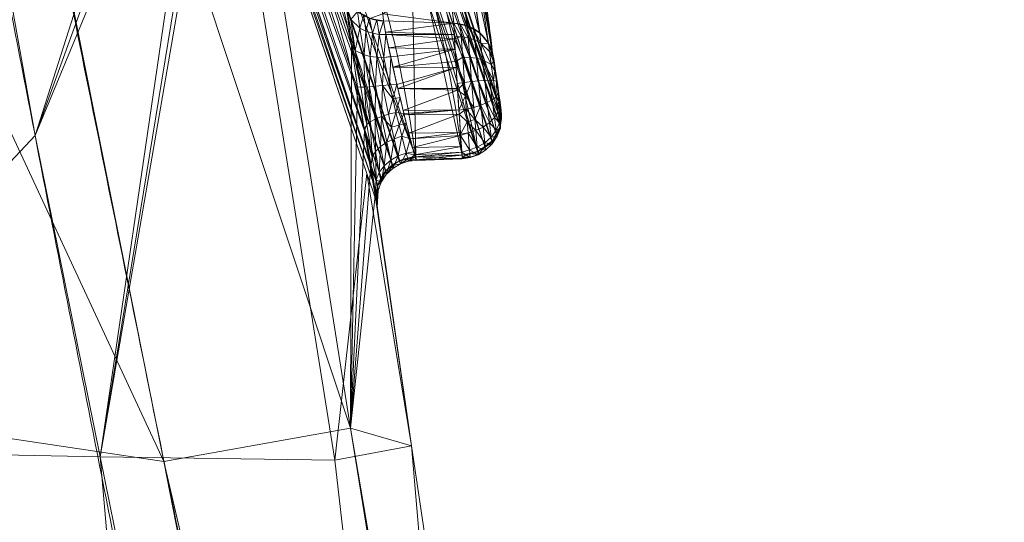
# Model space of a CAD drawing. Header units: millimetres. Extents: x -71 to 71, y -145 to 145.
# Tile 454 of 497: x 40.36 to 47.58, y 96.81 to 100.49. Entities that reach past the tile are written whole.
import ezdxf

# ---------------------------------------------------------------- set-up
doc = ezdxf.new("R2010")
doc.units = ezdxf.units.MM
doc.layers.add('1', color=7, linetype='CONTINUOUS')

msp = doc.modelspace()

# ---------------------------------------------------------------- linework, layer by layer
at = {"layer": '1', "color": 163, "linetype": 'Continuous', "lineweight": 13}
for p, q in [((43.0289, 100.4834, -5.1681), (43.5453, 100.4663, -5.1624)), ((43.2656, 99.4881, -4.8329), (43.6055, 99.4993, -4.8367))]:
    msp.add_line(p, q, dxfattribs=at)
at = {"layer": '1', "color": 163, "linetype": 'Continuous', "lineweight": 13, "extrusion": (0.02833, -0.318958, -0.947345)}
msp.add_arc((51.7858, -93.1656, -25.9349), 0.3, 96.81056, 176.30762, dxfattribs=at)
at = {"layer": '1', "color": 163, "linetype": 'Continuous', "lineweight": 13, "extrusion": (-0.034919, 0.319109, 0.947075)}
msp.add_arc((-54.1741, -91.4585, 25.6499), 0.3, 182.31034, 262.08199, dxfattribs=at)
at = {"layer": '1', "color": 163, "linetype": 'Continuous', "lineweight": 13, "extrusion": (0.039026, -0.319076, -0.946925)}
msp.add_arc((55.3866, -90.3624, -25.4662), 0.3, 358.55496, 94.60486, dxfattribs=at)
at = {"layer": '1', "color": 163, "linetype": 'Continuous', "lineweight": 13, "extrusion": (0.044578, -0.318818, -0.946767)}
msp.add_arc((56.5965, -88.8695, -25.2143), 0.3, 179.73253, 275.53897, dxfattribs=at)
at = {"layer": '1', "color": 163, "linetype": 'Continuous', "lineweight": 13}
for points, knots in [([(37.1742, 118.086, 15.9593), (37.2239, 117.78, 15.9463), (37.3507, 117.0027, 15.9054), (37.5568, 115.7564, 15.8077), (37.7934, 114.3493, 15.6541), (38.0328, 112.9479, 15.4585), (38.2747, 111.5533, 15.2221), (38.5188, 110.1664, 14.9462), (38.7649, 108.7878, 14.6324), (39.0126, 107.4184, 14.2824), (39.2617, 106.0585, 13.8977), (39.5121, 104.7086, 13.4802), (39.8472, 102.9223, 12.8822), (40.2679, 100.7151, 12.0617), (40.7745, 98.1074, 10.9747), (41.2817, 95.5384, 9.7995), (41.7887, 93.0052, 8.5494), (42.2949, 90.5035, 7.2369), (42.7998, 88.0289, 5.8738), (43.3031, 85.5763, 4.4712), (43.8045, 83.1402, 3.0394), (44.304, 80.7151, 1.5883), (44.8014, 78.2954, 0.1277), (45.2966, 75.8753, -1.3331), (45.7895, 73.4492, -2.7846), (46.28, 71.0113, -4.2172), (46.7679, 68.5562, -5.621), (47.2529, 66.0784, -6.9855), (47.7345, 63.5728, -8.2997), (48.2124, 61.0349, -9.5518), (48.6857, 58.4605, -10.7293), (49.1537, 55.8466, -11.8187), (49.5382, 53.6336, -12.6415), (49.8418, 51.8423, -13.2413), (50.0674, 50.4885, -13.6603), (50.2906, 49.1246, -14.0464), (50.5112, 47.7509, -14.398), (50.7289, 46.3679, -14.7133), (50.9436, 44.9764, -14.9907), (51.155, 43.5771, -15.2287), (51.3628, 42.1709, -15.4259), (51.5668, 40.7589, -15.5811), (51.7667, 39.3423, -15.6933), (51.9623, 37.9222, -15.7617), (52.0897, 36.9741, -15.7777), (52.1526, 36.5, -15.7782)], [0, 0, 0, 0, 0.010355, 0.026317, 0.042279, 0.058241, 0.074203, 0.090165, 0.106127, 0.122089, 0.138051, 0.154013, 0.169975, 0.201899, 0.233823, 0.265747, 0.297671, 0.329595, 0.361519, 0.393443, 0.425367, 0.457291, 0.489215, 0.521139, 0.553063, 0.584988, 0.616912, 0.648836, 0.68076, 0.712684, 0.744608, 0.776532, 0.808456, 0.824418, 0.84038, 0.856342, 0.872304, 0.888266, 0.904228, 0.92019, 0.936152, 0.952114, 0.968076, 0.984038, 1, 1, 1, 1]), ([(37.2559, 118.086, -16.033), (37.2646, 118.0418, -16.0345), (37.2954, 117.884, -16.0402), (37.3485, 117.6126, -16.0511), (37.4264, 117.215, -16.0696), (37.4932, 116.8744, -16.0881), (37.5489, 116.5907, -16.1052), (37.6046, 116.307, -16.1232), (37.6939, 115.8533, -16.1546), (37.8166, 115.23, -16.2045), (37.9507, 114.5507, -16.2669), (38.0849, 113.8722, -16.3372), (38.2638, 112.9687, -16.4414), (38.4876, 111.8417, -16.5908), (38.7562, 110.4936, -16.7997), (39.0246, 109.1501, -17.0371), (39.2927, 107.8117, -17.3018), (39.5602, 106.4786, -17.5926), (39.8272, 105.1511, -17.9082), (40.1823, 103.3886, -18.3604), (40.624, 101.1999, -18.9814), (41.1501, 98.5965, -19.8056), (41.6718, 96.0151, -20.6987), (42.1886, 93.4541, -21.6512), (42.7005, 90.9112, -22.6535), (43.2072, 88.3839, -23.6968), (43.7087, 85.8691, -24.7725), (44.3704, 82.5286, -26.2387), (45.1848, 78.3681, -28.1111), (45.9823, 74.2044, -29.9837), (46.6103, 70.8576, -31.4504), (47.0762, 68.3363, -32.5266), (47.5371, 65.8004, -33.5705), (47.9927, 63.2471, -34.5735), (48.4427, 60.6737, -35.5266), (48.887, 58.0781, -36.4203), (49.325, 55.4585, -37.2449), (49.6843, 53.2549, -37.8662), (49.968, 51.4796, -38.3185), (50.1788, 50.142, -38.6341), (50.3876, 48.7984, -38.9248), (50.5942, 47.4491, -39.1893), (50.7984, 46.0944, -39.4265), (51.0003, 44.7346, -39.635), (51.1664, 43.5976, -39.7841), (51.2979, 42.6859, -39.8879), (51.3958, 42.0012, -39.958), (51.4931, 41.3157, -40.0201), (51.5896, 40.6294, -40.0741), (51.6854, 39.9423, -40.12), (51.7646, 39.3693, -40.1513), (51.8276, 38.9106, -40.1721), (51.8746, 38.5665, -40.1857), (51.9214, 38.2223, -40.1971), (51.9681, 37.8779, -40.2064), (52.0145, 37.5335, -40.2136), (52.053, 37.2465, -40.2177), (52.0838, 37.0168, -40.22), (52.1068, 36.8446, -40.2212), (52.1297, 36.6723, -40.2218), (52.1449, 36.5574, -40.2218), (52.1526, 36.5, -40.2218)], [0, 0, 0, 0, 0.001553, 0.005547, 0.009541, 0.015532, 0.017529, 0.019525, 0.025516, 0.033504, 0.041491, 0.049479, 0.057466, 0.073442, 0.089417, 0.105392, 0.121367, 0.137342, 0.153317, 0.169292, 0.201243, 0.233193, 0.265143, 0.297094, 0.329044, 0.360994, 0.392944, 0.424895, 0.488795, 0.552696, 0.584646, 0.616596, 0.648547, 0.680497, 0.712447, 0.744398, 0.776348, 0.808298, 0.824273, 0.840249, 0.856224, 0.872199, 0.888174, 0.904149, 0.920124, 0.928112, 0.936099, 0.944087, 0.952075, 0.960062, 0.96805, 0.972043, 0.976037, 0.980031, 0.984025, 0.988019, 0.992012, 0.994009, 0.996006, 0.998003, 1, 1, 1, 1]), ([(43.6055, 99.4993, -4.8367), (43.6055, 99.4994, -4.8366), (43.6055, 99.4994, -4.8366), (43.5561, 99.9036, -3.637), (43.4799, 100.3076, -2.438), (43.279, 101.0718, -0.1699), (43.16, 101.4324, 0.9003), (42.8697, 102.152, 3.0359), (42.6982, 102.5112, 4.102), (42.4984, 102.8686, 5.1631), (42.4983, 102.8686, 5.1631), (42.4983, 102.8686, 5.1631)], [0, 0, 0, 0, 0.000006, 0.000006, 0.357966, 0.357966, 0.67864, 0.67864, 0.999994, 0.999994, 1, 1, 1, 1]), ([(43.0289, 100.4834, -5.1681), (43.0289, 100.4834, -5.1681), (43.0289, 100.4834, -5.1681), (43.0219, 100.563, -4.9318), (43.0137, 100.6426, -4.6955), (42.9953, 100.8016, -4.2231), (42.985, 100.8812, -3.9869), (42.9614, 101.0458, -3.498), (42.9479, 101.1308, -3.2453), (42.9331, 101.2159, -2.9927)], [0, 0, 0, 0, 0.000026, 0.000026, 0.325718, 0.325718, 0.651436, 0.651436, 1, 1, 1, 1]), ([(43.4341, 101.2033, -2.9753), (43.4354, 101.1964, -2.9958), (43.4368, 101.1894, -3.0164), (43.4533, 101.103, -3.2729), (43.4673, 101.0234, -3.509), (43.4933, 100.8643, -3.9812), (43.5052, 100.7848, -4.2174), (43.5268, 100.6256, -4.6898), (43.5366, 100.546, -4.9261), (43.5453, 100.4664, -5.1624), (43.5453, 100.4663, -5.1624), (43.5453, 100.4663, -5.1624)], [0, 0, 0, 0, 0.02819, 0.02819, 0.352128, 0.352128, 0.676064, 0.676064, 0.999974, 0.999974, 1, 1, 1, 1]), ([(42.7428, 100.723, -5.2573), (42.7444, 100.7055, -5.3086), (42.7488, 100.6617, -5.4085), (42.7635, 100.5372, -5.5871), (42.7931, 100.3155, -5.7495), (42.8391, 100.0002, -5.8419), (42.89, 99.676, -5.7945), (42.9374, 99.3857, -5.6407), (42.9712, 99.1877, -5.3761), (42.9853, 99.1083, -5.1116), (42.985, 99.1178, -4.8935), (42.9815, 99.1438, -4.7876), (42.9791, 99.1613, -4.7363)], [0, 0, 0, 0, 0.0625, 0.125, 0.25, 0.375, 0.5, 0.625, 0.75, 0.875, 0.9375, 1, 1, 1, 1]), ([(43.2656, 99.4881, -4.8329), (43.268, 99.477, -4.8658), (43.271, 99.4616, -4.934), (43.2698, 99.4581, -5.074), (43.2556, 99.5054, -5.2447), (43.2216, 99.6359, -5.4096), (43.1757, 99.8171, -5.5114), (43.1262, 100.0222, -5.5374), (43.0814, 100.2232, -5.4837), (43.0519, 100.3624, -5.3777), (43.0356, 100.4435, -5.2647), (43.0305, 100.4723, -5.2011), (43.0289, 100.4834, -5.1681)], [0, 0, 0, 0, 0.0625, 0.125, 0.25, 0.375, 0.5, 0.625, 0.75, 0.875, 0.9375, 1, 1, 1, 1]), ([(43.5453, 100.4663, -5.1624), (43.5458, 100.4557, -5.1941), (43.5467, 100.4281, -5.2553), (43.5496, 100.3502, -5.3649), (43.5569, 100.2153, -5.4688), (43.57, 100.0183, -5.5221), (43.5834, 99.8159, -5.496), (43.5953, 99.6388, -5.3945), (43.6044, 99.5135, -5.2328), (43.6076, 99.4613, -5.0353), (43.6065, 99.4779, -4.9001), (43.6055, 99.4993, -4.8367)], [0, 0, 0, 0, 0.0625, 0.125, 0.25, 0.375, 0.5, 0.625, 0.75, 0.875, 1, 1, 1, 1]), ([(43.8917, 99.8268, -4.9352), (43.8919, 99.8246, -4.9418), (43.8924, 99.8209, -4.9551), (43.8928, 99.8161, -4.9823), (43.8925, 99.8156, -5.0311), (43.8887, 99.837, -5.0978), (43.8807, 99.8852, -5.1665), (43.8694, 99.958, -5.2085), (43.8568, 100.0411, -5.2194), (43.8453, 100.1209, -5.1945), (43.8374, 100.1778, -5.1543), (43.8337, 100.2064, -5.115), (43.8322, 100.2189, -5.0903), (43.8316, 100.2239, -5.0774), (43.8314, 100.2261, -5.0709)], [0, 0, 0, 0, 0.03125, 0.0625, 0.125, 0.25, 0.375, 0.5, 0.625, 0.75, 0.875, 0.9375, 0.96875, 1, 1, 1, 1])]:
    msp.add_open_spline(points, degree=3, knots=knots, dxfattribs=at)
for points in [[(42.7829, 103.1818, 5.1112), (43.0389, 102.7269, 3.7498), (43.5147, 101.7097, 0.7081), (43.8109, 100.4871, -2.9572), (43.8917, 99.8268, -4.9352)], [(42.0967, 102.8554, 5.1677), (42.2575, 102.5776, 4.3425), (42.5444, 102.0199, 2.6861), (42.8777, 101.1788, 0.1881), (43.1207, 100.3346, -2.319), (43.2261, 99.7704, -3.9946), (43.2656, 99.4881, -4.8329)], [(42.9791, 99.1613, -4.7363), (42.9394, 99.4449, -3.902), (42.8342, 100.0117, -2.2343), (42.5919, 100.8596, 0.2611), (42.259, 101.7042, 2.7474), (41.9727, 102.264, 4.3961), (41.8124, 102.5428, 5.2175)], [(43.8314, 100.2261, -5.0709), (43.8048, 100.4696, -4.3397), (43.7681, 100.7139, -3.6074), (43.7205, 100.9592, -2.8744)]]:
    msp.add_open_spline(points, degree=3, dxfattribs=at)
for points in [[(39.2396, 108.1656, -18.052), (41.141, 107.8941, -9.6329), (42.7869, 97.5005, -12.7005)], [(42.7869, 97.5005, -12.7005), (41.4209, 97.2562, -20.2723), (39.2396, 108.1656, -18.052)], [(36.4363, 107.9801, -23.4602), (39.2517, 108.105, -18.0643), (41.4209, 97.2562, -20.2723)], [(41.4209, 97.2562, -20.2723), (38.6892, 97.6626, -26.7075), (36.4363, 107.9801, -23.4602)], [(42.7869, 97.5005, -12.7005), (41.141, 107.8941, -9.6329), (42.7947, 100.3088, -5.7315)], [(41.141, 107.8941, -9.6329), (42.7605, 100.5644, -5.5376), (42.7947, 100.3088, -5.7315)], [(38.3186, 97.3438, 16.0782), (40.4766, 99.6431, 11.6096), (39.0136, 107.8138, 13.5366)], [(39.0136, 107.8138, 13.5366), (40.4766, 99.6431, 11.6096), (41.6453, 103.3006, 5.7764)], [(40.4766, 99.6431, 11.6096), (41.6888, 102.9826, 5.7037), (41.6453, 103.3006, 5.7764)], [(43.8918, 99.8269, -4.9352), (42.7829, 103.1818, 5.1112), (42.7747, 103.1297, 5.1272)], [(43.7205, 100.9592, -2.8744), (42.7829, 103.1818, 5.1112), (43.8917, 99.8268, -4.9352)], [(43.8879, 99.7721, -4.9169), (42.7747, 103.1297, 5.1272), (42.7659, 103.0743, 5.1442)], [(42.7747, 103.1297, 5.1272), (43.8879, 99.7721, -4.9169), (43.8918, 99.8269, -4.9352)], [(43.8552, 99.6583, -4.8799), (42.7361, 103.0228, 5.156), (42.705, 102.9718, 5.1673)], [(43.8832, 99.7088, -4.8958), (42.7653, 103.0705, 5.1454), (42.7361, 103.0228, 5.156)], [(42.7361, 103.0228, 5.156), (43.8552, 99.6583, -4.8799), (43.8832, 99.7088, -4.8958)], [(43.8836, 99.7134, -4.8973), (42.7659, 103.0743, 5.1442), (42.7653, 103.0705, 5.1454)], [(43.8832, 99.7088, -4.8958), (43.8836, 99.7134, -4.8973), (42.7653, 103.0705, 5.1454)], [(42.7659, 103.0743, 5.1442), (43.8836, 99.7134, -4.8973), (43.8879, 99.7721, -4.9169)], [(41.7477, 102.7144, 5.5091), (41.6888, 102.9826, 5.7037), (40.4766, 99.6431, 11.6096)], [(43.8235, 99.6026, -4.8625), (42.7038, 102.9709, 5.1673), (42.6541, 102.9333, 5.1706)], [(43.8248, 99.6036, -4.8627), (42.705, 102.9718, 5.1673), (42.7038, 102.9709, 5.1673)], [(42.7038, 102.9709, 5.1673), (43.8235, 99.6026, -4.8625), (43.8248, 99.6036, -4.8627)], [(43.8248, 99.6036, -4.8627), (43.8552, 99.6583, -4.8799), (42.705, 102.9718, 5.1673)], [(43.7712, 99.5632, -4.8513), (42.6541, 102.9333, 5.1706), (42.6046, 102.899, 5.1729)], [(42.6046, 102.899, 5.1729), (43.7188, 99.5276, -4.8415), (43.7712, 99.5632, -4.8513)], [(42.6046, 102.899, 5.1729), (43.3437, 101.218, 0.1842), (43.7188, 99.5276, -4.8415)], [(42.6541, 102.9333, 5.1706), (43.7712, 99.5632, -4.8513), (43.8235, 99.6026, -4.8625)], [(41.9843, 102.8231, 5.1566), (41.9399, 102.7895, 5.1593), (43.0987, 99.4231, -4.8188)], [(43.1449, 99.4579, -4.8284), (41.9888, 102.8244, 5.1571), (41.9843, 102.8231, 5.1566)], [(41.9843, 102.8231, 5.1566), (43.0987, 99.4231, -4.8188), (43.1449, 99.4579, -4.8284)], [(43.2656, 99.4881, -4.8329), (42.0967, 102.8554, 5.1677), (41.9888, 102.8244, 5.1571)], [(43.1449, 99.4579, -4.8284), (43.1503, 99.4592, -4.8286), (41.9888, 102.8244, 5.1571)], [(41.9888, 102.8244, 5.1571), (43.1503, 99.4592, -4.8286), (43.2656, 99.4881, -4.8329)], [(43.2335, 101.1902, 0.1814), (42.0967, 102.8554, 5.1677), (43.2656, 99.4881, -4.8329)], [(43.0468, 99.384, -4.8081), (41.8907, 102.7523, 5.1622), (41.859, 102.7005, 5.1735)], [(43.0987, 99.4231, -4.8188), (41.9399, 102.7895, 5.1593), (41.8907, 102.7523, 5.1622)], [(41.8907, 102.7523, 5.1622), (43.0468, 99.384, -4.8081), (43.0987, 99.4231, -4.8188)], [(40.4766, 99.6431, 11.6096), (40.9538, 97.2901, 10.3186), (41.7477, 102.7144, 5.5091)], [(41.8124, 102.5428, 5.2175), (41.7477, 102.7144, 5.5091), (40.9538, 97.2901, 10.3186)], [(43.0157, 99.3284, -4.7908), (41.859, 102.7005, 5.1735), (41.8304, 102.6539, 5.1836)], [(41.859, 102.7005, 5.1735), (43.0157, 99.3284, -4.7908), (43.0468, 99.384, -4.8081)], [(42.9833, 99.2156, -4.7544), (41.8208, 102.5945, 5.2017), (41.8124, 102.5428, 5.2175)], [(42.9877, 99.2738, -4.7738), (41.8296, 102.6494, 5.185), (41.8208, 102.5945, 5.2017)], [(41.8208, 102.5945, 5.2017), (42.9833, 99.2156, -4.7544), (42.9877, 99.2738, -4.7738)], [(42.9881, 99.2791, -4.7755), (41.8304, 102.6539, 5.1836), (41.8296, 102.6494, 5.185)], [(41.8296, 102.6494, 5.185), (42.9877, 99.2738, -4.7738), (42.9881, 99.2791, -4.7755)], [(42.9881, 99.2791, -4.7755), (43.0157, 99.3284, -4.7908), (41.8304, 102.6539, 5.1836)], [(41.8455, 102.4469, 4.9352), (41.8124, 102.5428, 5.2175), (40.9538, 97.2901, 10.3186)], [(41.8124, 102.5428, 5.2175), (42.9791, 99.1613, -4.7363), (42.9833, 99.2156, -4.7544)], [(40.9538, 97.2901, 10.3186), (42.6729, 97.2656, 2.9332), (41.8455, 102.4469, 4.9352)], [(42.9083, 99.3665, -4.1321), (41.8455, 102.4469, 4.9352), (42.6729, 97.2656, 2.9332)], [(43.7188, 99.5276, -4.8415), (43.3437, 101.218, 0.1842), (43.2335, 101.1902, 0.1814)], [(43.2335, 101.1902, 0.1814), (43.6055, 99.4994, -4.8367), (43.7188, 99.5276, -4.8415)], [(43.2656, 99.4881, -4.8329), (43.6055, 99.4994, -4.8367), (43.2335, 101.1902, 0.1814)], [(43.4974, 100.8349, -4.0685), (43.5319, 101.1852, -2.9628), (43.6419, 100.448, -5.1526)], [(43.6468, 100.4471, -5.1521), (43.6419, 100.448, -5.1526), (43.5319, 101.1852, -2.9628), (43.5371, 101.1843, -2.9622)], [(43.7339, 100.3966, -5.1319), (43.6468, 100.4471, -5.1521), (43.5371, 101.1843, -2.9622)], [(43.5371, 101.1843, -2.9622), (43.6249, 101.1331, -2.9392), (43.7339, 100.3966, -5.1319)], [(43.735, 100.396, -5.1317), (43.7339, 100.3966, -5.1319), (43.6249, 101.1331, -2.9392), (43.626, 101.1325, -2.9389)], [(43.7991, 100.3193, -5.1035), (43.735, 100.396, -5.1317), (43.626, 101.1325, -2.9389)], [(43.626, 101.1325, -2.9389), (43.6899, 101.0542, -2.9084), (43.7991, 100.3193, -5.1035)], [(43.6899, 101.0542, -2.9084), (43.6907, 101.0518, -2.9075), (43.7991, 100.3193, -5.1035)], [(43.8315, 100.2261, -5.0709), (43.7999, 100.3169, -5.1027), (43.6907, 101.0518, -2.9075)], [(43.6907, 101.0518, -2.9075), (43.7999, 100.3169, -5.1027), (43.7991, 100.3193, -5.1035)], [(43.6907, 101.0518, -2.9075), (43.7209, 100.9593, -2.8744), (43.8315, 100.2261, -5.0709)], [(43.7205, 100.9592, -2.8744), (43.8917, 99.8268, -4.9352), (43.8617, 100.0264, -5.0027)], [(43.8617, 100.0264, -5.0027), (43.8314, 100.2261, -5.0709), (43.7205, 100.9592, -2.8744)], [(43.4974, 100.8349, -4.0685), (43.5453, 100.4663, -5.1624), (43.0242, 100.5354, -5.0138)], [(43.6419, 100.448, -5.1526), (43.5453, 100.4663, -5.1624), (43.4974, 100.8349, -4.0685)], [(42.7605, 100.5644, -5.5376), (42.7909, 100.493, -5.4624), (42.8223, 100.2678, -5.6303)], [(42.8223, 100.2678, -5.6303), (42.794, 100.3136, -5.7279), (42.7605, 100.5644, -5.5376)], [(42.8397, 100.5538, -5.1975), (42.8562, 100.4313, -5.4026), (42.7909, 100.493, -5.4624)], [(42.8562, 100.4313, -5.4026), (42.8397, 100.5538, -5.1975), (42.8854, 100.5273, -5.1872)], [(42.8854, 100.5273, -5.1872), (42.8998, 100.4086, -5.3786), (42.8562, 100.4313, -5.4026)], [(42.8998, 100.4086, -5.3786), (42.8854, 100.5273, -5.1872), (42.9277, 100.5028, -5.1777)], [(42.9277, 100.5028, -5.1777), (42.9478, 100.3928, -5.3601), (42.8998, 100.4086, -5.3786)], [(42.9478, 100.3928, -5.3601), (42.9277, 100.5028, -5.1777), (42.981, 100.4926, -5.1727)], [(43.0242, 100.5354, -5.0138), (43.0289, 100.4834, -5.1681), (42.9302, 100.5023, -5.1774)], [(43.5453, 100.4663, -5.1624), (43.0289, 100.4834, -5.1681), (43.0242, 100.5354, -5.0138)], [(42.8223, 100.2678, -5.6303), (42.7909, 100.493, -5.4624), (42.8562, 100.4313, -5.4026)], [(42.8562, 100.4313, -5.4026), (42.8871, 100.2348, -5.5464), (42.8223, 100.2678, -5.6303)], [(42.8871, 100.2348, -5.5464), (42.8562, 100.4313, -5.4026), (42.8998, 100.4086, -5.3786)], [(42.981, 100.4926, -5.1727), (42.9977, 100.3842, -5.3476), (42.9478, 100.3928, -5.3601)], [(42.9977, 100.3842, -5.3476), (42.981, 100.4926, -5.1727), (43.0289, 100.4834, -5.1681)], [(43.0289, 100.4834, -5.1681), (43.0476, 100.3842, -5.3419), (42.9977, 100.3842, -5.3476)], [(43.0443, 100.4018, -5.311), (43.0289, 100.4834, -5.1681), (43.5453, 100.4663, -5.1624)], [(43.5453, 100.4663, -5.1624), (43.5485, 100.3844, -5.2985), (43.0443, 100.4018, -5.311)], [(43.5453, 100.4663, -5.1624), (43.5933, 100.4572, -5.1575), (43.5998, 100.3688, -5.3225)], [(43.5998, 100.3688, -5.3225), (43.5492, 100.3668, -5.3278), (43.5453, 100.4663, -5.1624)], [(43.5933, 100.4572, -5.1575), (43.6468, 100.4471, -5.1521), (43.6499, 100.3603, -5.3092)], [(43.6499, 100.3603, -5.3092), (43.5998, 100.3688, -5.3225), (43.5933, 100.4572, -5.1575)], [(43.6468, 100.4471, -5.1521), (43.6892, 100.4225, -5.1423), (43.6982, 100.3445, -5.29)], [(43.6982, 100.3445, -5.29), (43.6499, 100.3603, -5.3092), (43.6468, 100.4471, -5.1521)], [(42.8998, 100.4086, -5.3786), (42.9312, 100.2241, -5.5133), (42.8871, 100.2348, -5.5464)], [(42.9312, 100.2241, -5.5133), (42.8998, 100.4086, -5.3786), (42.9478, 100.3928, -5.3601)], [(42.9478, 100.3928, -5.3601), (42.9801, 100.2179, -5.4884), (42.9312, 100.2241, -5.5133)], [(42.9801, 100.2179, -5.4884), (42.9478, 100.3928, -5.3601), (42.9977, 100.3842, -5.3476)], [(42.9977, 100.3842, -5.3476), (43.0311, 100.2163, -5.4724), (42.9801, 100.2179, -5.4884)], [(43.0311, 100.2163, -5.4724), (42.9977, 100.3842, -5.3476), (43.0477, 100.3834, -5.3433)], [(42.9977, 100.3842, -5.3476), (43.0476, 100.3842, -5.3419), (43.0477, 100.3834, -5.3433)], [(43.0477, 100.3834, -5.3433), (43.082, 100.222, -5.4688), (43.0311, 100.2163, -5.4724)], [(43.0477, 100.3834, -5.3433), (43.0443, 100.4018, -5.311), (43.5485, 100.3844, -5.2985)], [(43.5485, 100.3844, -5.2985), (43.5498, 100.3527, -5.3512), (43.0477, 100.3834, -5.3433)], [(43.0685, 100.2857, -5.4193), (43.0477, 100.3834, -5.3433), (43.5498, 100.3527, -5.3512)], [(43.5498, 100.3527, -5.3512), (43.554, 100.2759, -5.405), (43.0685, 100.2857, -5.4193)], [(43.5498, 100.3527, -5.3512), (43.5492, 100.3668, -5.3278), (43.5998, 100.3688, -5.3225)], [(43.5498, 100.3527, -5.3512), (43.5998, 100.3688, -5.3225), (43.6099, 100.218, -5.4426)], [(43.6099, 100.218, -5.4426), (43.559, 100.1864, -5.4677), (43.5498, 100.3527, -5.3512)], [(43.5998, 100.3688, -5.3225), (43.6499, 100.3603, -5.3092), (43.6611, 100.2166, -5.4255)], [(43.6611, 100.2166, -5.4255), (43.6099, 100.218, -5.4426), (43.5998, 100.3688, -5.3225)], [(43.6499, 100.3603, -5.3092), (43.6982, 100.3445, -5.29), (43.7102, 100.2104, -5.3996)], [(43.7102, 100.2104, -5.3996), (43.6611, 100.2166, -5.4255), (43.6499, 100.3603, -5.3092)], [(43.6892, 100.4225, -5.1423), (43.735, 100.396, -5.1317), (43.7419, 100.3216, -5.2654)], [(43.7419, 100.3216, -5.2654), (43.6982, 100.3445, -5.29), (43.6892, 100.4225, -5.1423)], [(43.7419, 100.3216, -5.2654), (43.735, 100.396, -5.1317), (43.7991, 100.3193, -5.1035)], [(42.7947, 100.3088, -5.7315), (42.8398, 100.0002, -5.8182), (42.7869, 97.5005, -12.7005)], [(42.7947, 100.3088, -5.7315), (42.794, 100.3136, -5.7279), (42.8223, 100.2678, -5.6303)], [(42.7947, 100.3088, -5.7315), (42.8223, 100.2678, -5.6303), (42.8627, 99.9987, -5.7052)], [(42.8627, 99.9987, -5.7052), (42.8398, 100.0002, -5.8182), (42.7947, 100.3088, -5.7315)], [(43.0823, 100.2206, -5.4699), (43.0685, 100.2857, -5.4193), (43.554, 100.2759, -5.405)], [(43.6982, 100.3445, -5.29), (43.7419, 100.3216, -5.2654), (43.7545, 100.1993, -5.3658)], [(43.7545, 100.1993, -5.3658), (43.7102, 100.2104, -5.3996), (43.6982, 100.3445, -5.29)], [(43.7419, 100.3216, -5.2654), (43.8072, 100.259, -5.205), (43.8192, 100.1647, -5.2812)], [(43.7991, 100.3193, -5.1035), (43.8072, 100.259, -5.205), (43.7419, 100.3216, -5.2654)], [(43.8192, 100.1647, -5.2812), (43.7545, 100.1993, -5.3658), (43.7419, 100.3216, -5.2654)], [(43.7991, 100.3193, -5.1035), (43.8001, 100.3164, -5.1025), (43.8072, 100.259, -5.205)], [(43.8072, 100.259, -5.205), (43.8001, 100.3164, -5.1025), (43.8315, 100.2261, -5.0709)], [(42.8897, 99.9989, -5.6543), (42.8223, 100.2678, -5.6303), (42.8871, 100.2348, -5.5464)], [(42.8897, 99.9989, -5.6543), (42.8627, 99.9987, -5.7052), (42.8223, 100.2678, -5.6303)], [(42.8871, 100.2348, -5.5464), (42.9265, 100.001, -5.6088), (42.8897, 99.9989, -5.6543)], [(42.9265, 100.001, -5.6088), (42.8871, 100.2348, -5.5464), (42.9312, 100.2241, -5.5133)], [(42.9312, 100.2241, -5.5133), (42.9714, 100.0048, -5.5714), (42.9265, 100.001, -5.6088)], [(42.9714, 100.0048, -5.5714), (42.9312, 100.2241, -5.5133), (42.9801, 100.2179, -5.4884)], [(42.9801, 100.2179, -5.4884), (43.0216, 100.01, -5.544), (42.9714, 100.0048, -5.5714)], [(43.0216, 100.01, -5.544), (42.9801, 100.2179, -5.4884), (43.0311, 100.2163, -5.4724)], [(43.0311, 100.2163, -5.4724), (43.0741, 100.0163, -5.5273), (43.0216, 100.01, -5.544)], [(43.0311, 100.2163, -5.4724), (43.082, 100.222, -5.4688), (43.0823, 100.2206, -5.4699)], [(43.0741, 100.0163, -5.5273), (43.0311, 100.2163, -5.4724), (43.0823, 100.2206, -5.4699)], [(43.0823, 100.2206, -5.4699), (43.1276, 100.0185, -5.5243), (43.0741, 100.0163, -5.5273)], [(43.0991, 100.1456, -5.4901), (43.0823, 100.2206, -5.4699), (43.554, 100.2759, -5.405)], [(43.554, 100.2759, -5.405), (43.559, 100.1864, -5.4677), (43.0991, 100.1456, -5.4901)], [(43.559, 100.1864, -5.4677), (43.6099, 100.218, -5.4426), (43.6226, 100.0335, -5.4995)], [(43.6099, 100.218, -5.4426), (43.6611, 100.2166, -5.4255), (43.6753, 100.0398, -5.482)], [(43.6753, 100.0398, -5.482), (43.6226, 100.0335, -5.4995), (43.6099, 100.218, -5.4426)], [(43.6611, 100.2166, -5.4255), (43.7102, 100.2104, -5.3996), (43.7258, 100.0449, -5.4539)], [(43.7258, 100.0449, -5.4539), (43.6753, 100.0398, -5.482), (43.6611, 100.2166, -5.4255)], [(43.7102, 100.2104, -5.3996), (43.7545, 100.1993, -5.3658), (43.7709, 100.0482, -5.4158)], [(43.7709, 100.0482, -5.4158), (43.7258, 100.0449, -5.4539), (43.7102, 100.2104, -5.3996)], [(43.8192, 100.1647, -5.2812), (43.8072, 100.259, -5.205), (43.8364, 100.186, -5.1408)], [(43.8315, 100.2261, -5.0709), (43.8364, 100.186, -5.1408), (43.8072, 100.259, -5.205)], [(43.8364, 100.186, -5.1408), (43.8314, 100.2261, -5.0709), (43.8617, 100.0264, -5.0027)], [(43.559, 100.1864, -5.4677), (43.562, 100.1414, -5.4768), (43.0991, 100.1456, -5.4901)], [(43.1276, 100.0185, -5.5243), (43.0991, 100.1456, -5.4901), (43.562, 100.1414, -5.4768)], [(43.1348, 99.9887, -5.5199), (43.1276, 100.0185, -5.5243), (43.562, 100.1414, -5.4768)], [(43.562, 100.1414, -5.4768), (43.5721, 99.9873, -5.5079), (43.1348, 99.9887, -5.5199)], [(43.6226, 100.0335, -5.4995), (43.5696, 100.025, -5.5003), (43.559, 100.1864, -5.4677)], [(43.7545, 100.1993, -5.3658), (43.8192, 100.1647, -5.2812), (43.8346, 100.049, -5.3184)], [(43.8346, 100.049, -5.3184), (43.8078, 100.0496, -5.3697), (43.7545, 100.1993, -5.3658)], [(43.8078, 100.0496, -5.3697), (43.7709, 100.0482, -5.4158), (43.7545, 100.1993, -5.3658)], [(43.8364, 100.186, -5.1408), (43.8454, 100.1205, -5.1895), (43.8192, 100.1647, -5.2812)], [(43.8346, 100.049, -5.3184), (43.8192, 100.1647, -5.2812), (43.8456, 100.1191, -5.1905)], [(43.8192, 100.1647, -5.2812), (43.8454, 100.1205, -5.1895), (43.8456, 100.1191, -5.1905)], [(43.8617, 100.0264, -5.0027), (43.8456, 100.1191, -5.1905), (43.8364, 100.186, -5.1408)], [(43.8456, 100.1191, -5.1905), (43.8572, 100.0393, -5.2135), (43.8346, 100.049, -5.3184)], [(43.8572, 100.0393, -5.2135), (43.8456, 100.1191, -5.1905), (43.8617, 100.0264, -5.0027)], [(42.7869, 97.5005, -12.7005), (42.8398, 100.0002, -5.8182), (42.8894, 99.6817, -5.7766)], [(42.8398, 100.0002, -5.8182), (42.8627, 99.9987, -5.7052), (42.9064, 99.7235, -5.6743)], [(42.9064, 99.7235, -5.6743), (42.8886, 99.6871, -5.7774), (42.8398, 100.0002, -5.8182)], [(42.9064, 99.7235, -5.6743), (42.8627, 99.9987, -5.7052), (42.8897, 99.9989, -5.6543)], [(42.9323, 99.7439, -5.6241), (42.8897, 99.9989, -5.6543), (42.9265, 100.001, -5.6088)], [(42.8897, 99.9989, -5.6543), (42.9323, 99.7439, -5.6241), (42.9064, 99.7235, -5.6743)], [(42.9691, 99.7642, -5.5794), (42.9265, 100.001, -5.6088), (42.9714, 100.0048, -5.5714)], [(42.9265, 100.001, -5.6088), (42.9691, 99.7642, -5.5794), (42.9323, 99.7439, -5.6241)], [(42.9714, 100.0048, -5.5714), (43.015, 99.7832, -5.5433), (42.9691, 99.7642, -5.5794)], [(43.015, 99.7832, -5.5433), (42.9714, 100.0048, -5.5714), (43.0216, 100.01, -5.544)], [(43.0216, 100.01, -5.544), (43.0668, 99.7997, -5.5178), (43.015, 99.7832, -5.5433)], [(43.0216, 100.01, -5.544), (43.0741, 100.0163, -5.5273), (43.0975, 99.9133, -5.5258)], [(43.0975, 99.9133, -5.5258), (43.0668, 99.7997, -5.5178), (43.0216, 100.01, -5.544)], [(43.0975, 99.9133, -5.5258), (43.0741, 100.0163, -5.5273), (43.1276, 100.0185, -5.5243)], [(43.1276, 100.0185, -5.5243), (43.1505, 99.9236, -5.5104), (43.0975, 99.9133, -5.5258)], [(43.5728, 99.977, -5.51), (43.5696, 100.025, -5.5003), (43.6226, 100.0335, -5.4995)], [(43.6226, 100.0335, -5.4995), (43.6295, 99.9355, -5.5007), (43.5728, 99.977, -5.51)], [(43.6295, 99.9355, -5.5007), (43.6226, 100.0335, -5.4995), (43.6753, 100.0398, -5.482)], [(43.6753, 100.0398, -5.482), (43.691, 99.8504, -5.4671), (43.6295, 99.9355, -5.5007)], [(43.6753, 100.0398, -5.482), (43.7258, 100.0449, -5.4539), (43.7431, 99.8667, -5.4413)], [(43.7431, 99.8667, -5.4413), (43.691, 99.8504, -5.4671), (43.6753, 100.0398, -5.482)], [(43.7258, 100.0449, -5.4539), (43.7709, 100.0482, -5.4158), (43.7891, 99.8855, -5.4048)], [(43.7891, 99.8855, -5.4048), (43.7431, 99.8667, -5.4413), (43.7258, 100.0449, -5.4539)], [(43.7709, 100.0482, -5.4158), (43.8078, 100.0496, -5.3697), (43.826, 99.9056, -5.3596)], [(43.826, 99.9056, -5.3596), (43.7891, 99.8855, -5.4048), (43.7709, 100.0482, -5.4158)], [(43.8078, 100.0496, -5.3697), (43.8346, 100.049, -5.3184), (43.8517, 99.9259, -5.3089)], [(43.8517, 99.9259, -5.3089), (43.826, 99.9056, -5.3596), (43.8078, 100.0496, -5.3697)], [(43.8517, 99.9259, -5.3089), (43.8346, 100.049, -5.3184), (43.8572, 100.0393, -5.2135)], [(43.8572, 100.0393, -5.2135), (43.8688, 99.9623, -5.2032), (43.8517, 99.9259, -5.3089)], [(43.8617, 100.0264, -5.0027), (43.8695, 99.9576, -5.2025), (43.8572, 100.0393, -5.2135)], [(43.8617, 100.0264, -5.0027), (43.8881, 99.8405, -5.0953), (43.88, 99.8904, -5.1629)], [(43.8617, 100.0264, -5.0027), (43.8917, 99.8268, -4.9352), (43.8924, 99.817, -5.0148)], [(43.8924, 99.817, -5.0148), (43.8881, 99.8405, -5.0953), (43.8617, 100.0264, -5.0027)], [(43.88, 99.8904, -5.1629), (43.8695, 99.9576, -5.2025), (43.8617, 100.0264, -5.0027)], [(43.1211, 99.8131, -5.5034), (43.0975, 99.9133, -5.5258), (43.1505, 99.9236, -5.5104)], [(43.1505, 99.9236, -5.5104), (43.1794, 99.8041, -5.4928), (43.1211, 99.8131, -5.5034)], [(43.1348, 99.9887, -5.5199), (43.5721, 99.9873, -5.5079), (43.5728, 99.977, -5.51)], [(43.1739, 99.8269, -5.4962), (43.1348, 99.9887, -5.5199), (43.5728, 99.977, -5.51)], [(43.5728, 99.977, -5.51), (43.5824, 99.8314, -5.4822), (43.1739, 99.8269, -5.4962)], [(43.5825, 99.8286, -5.4816), (43.5728, 99.977, -5.51), (43.6295, 99.9355, -5.5007)], [(43.6295, 99.9355, -5.5007), (43.6364, 99.8373, -5.4818), (43.5825, 99.8286, -5.4816)], [(43.691, 99.8504, -5.4671), (43.6364, 99.8373, -5.4818), (43.6295, 99.9355, -5.5007)], [(43.826, 99.9056, -5.3596), (43.8517, 99.9259, -5.3089), (43.8676, 99.8154, -5.2496)], [(43.8517, 99.9259, -5.3089), (43.8688, 99.9623, -5.2032), (43.8695, 99.9576, -5.2025)], [(43.8676, 99.8154, -5.2496), (43.8517, 99.9259, -5.3089), (43.8695, 99.9576, -5.2025)], [(43.8695, 99.9576, -5.2025), (43.88, 99.8904, -5.1629), (43.8676, 99.8154, -5.2496)], [(43.0975, 99.9133, -5.5258), (43.1211, 99.8131, -5.5034), (43.0668, 99.7997, -5.5178)], [(43.6364, 99.8373, -5.4818), (43.691, 99.8504, -5.4671), (43.6986, 99.7603, -5.4303)], [(43.6986, 99.7603, -5.4303), (43.691, 99.8504, -5.4671), (43.7431, 99.8667, -5.4413)], [(43.7431, 99.8667, -5.4413), (43.7592, 99.7058, -5.3568), (43.6986, 99.7603, -5.4303)], [(43.7431, 99.8667, -5.4413), (43.7891, 99.8855, -5.4048), (43.8062, 99.7382, -5.3279)], [(43.8062, 99.7382, -5.3279), (43.7592, 99.7058, -5.3568), (43.7431, 99.8667, -5.4413)], [(43.7891, 99.8855, -5.4048), (43.826, 99.9056, -5.3596), (43.843, 99.7757, -5.2913)], [(43.843, 99.7757, -5.2913), (43.8062, 99.7382, -5.3279), (43.7891, 99.8855, -5.4048)], [(43.8676, 99.8154, -5.2496), (43.843, 99.7757, -5.2913), (43.826, 99.9056, -5.3596)], [(43.8795, 99.736, -5.1518), (43.8676, 99.8154, -5.2496), (43.88, 99.8904, -5.1629)], [(43.88, 99.8904, -5.1629), (43.8878, 99.8423, -5.0978), (43.8795, 99.736, -5.1518)], [(43.0075, 99.5628, -5.4589), (42.9691, 99.7642, -5.5794), (43.015, 99.7832, -5.5433)], [(43.015, 99.7832, -5.5433), (43.0544, 99.5951, -5.4301), (43.0075, 99.5628, -5.4589)], [(43.015, 99.7832, -5.5433), (43.0668, 99.7997, -5.5178), (43.0885, 99.7044, -5.4728)], [(43.0885, 99.7044, -5.4728), (43.0544, 99.5951, -5.4301), (43.015, 99.7832, -5.5433)], [(43.0885, 99.7044, -5.4728), (43.0668, 99.7997, -5.5178), (43.1211, 99.8131, -5.5034)], [(43.1211, 99.8131, -5.5034), (43.1438, 99.7202, -5.4605), (43.0885, 99.7044, -5.4728)], [(43.1438, 99.7202, -5.4605), (43.1211, 99.8131, -5.5034), (43.1794, 99.8041, -5.4928)], [(43.1794, 99.8041, -5.4928), (43.1968, 99.7353, -5.4496), (43.1438, 99.7202, -5.4605)], [(43.1794, 99.8041, -5.4928), (43.1739, 99.8269, -5.4962), (43.5824, 99.8314, -5.4822)], [(43.1815, 99.7957, -5.4876), (43.1794, 99.8041, -5.4928), (43.5824, 99.8314, -5.4822)], [(43.5824, 99.8314, -5.4822), (43.5844, 99.7997, -5.4761), (43.1815, 99.7957, -5.4876)], [(43.1815, 99.7957, -5.4876), (43.5844, 99.7997, -5.4761), (43.5845, 99.7996, -5.4761)], [(43.2157, 99.6606, -5.4026), (43.1815, 99.7957, -5.4876), (43.5845, 99.7996, -5.4761)], [(43.5845, 99.7996, -5.4761), (43.5935, 99.6668, -5.3956), (43.2157, 99.6606, -5.4026)], [(43.5845, 99.7996, -5.4761), (43.5825, 99.8286, -5.4816), (43.6364, 99.8373, -5.4818)], [(43.6364, 99.8373, -5.4818), (43.6431, 99.7446, -5.4427), (43.5845, 99.7996, -5.4761)], [(43.5944, 99.6531, -5.3873), (43.5845, 99.7996, -5.4761), (43.6431, 99.7446, -5.4427)], [(43.6986, 99.7603, -5.4303), (43.6431, 99.7446, -5.4427), (43.6364, 99.8373, -5.4818)], [(43.8062, 99.7382, -5.3279), (43.843, 99.7757, -5.2913), (43.8559, 99.682, -5.1773)], [(43.843, 99.7757, -5.2913), (43.8676, 99.8154, -5.2496), (43.8795, 99.736, -5.1518)], [(43.8795, 99.736, -5.1518), (43.8559, 99.682, -5.1773), (43.843, 99.7757, -5.2913)], [(43.8795, 99.736, -5.1518), (43.8878, 99.8423, -5.0978), (43.8881, 99.8405, -5.0953)], [(43.8858, 99.6986, -5.0294), (43.8795, 99.736, -5.1518), (43.8881, 99.8405, -5.0953)], [(43.8924, 99.817, -5.0148), (43.8918, 99.8269, -4.9352), (43.8832, 99.7088, -4.8958)], [(43.8832, 99.7088, -4.8958), (43.8858, 99.6986, -5.0294), (43.8924, 99.817, -5.0148)], [(43.8881, 99.8405, -5.0953), (43.8924, 99.817, -5.0148), (43.8858, 99.6986, -5.0294)], [(42.8894, 99.6817, -5.7766), (42.8886, 99.6871, -5.7774), (42.9064, 99.7235, -5.6743)], [(42.8894, 99.6817, -5.7766), (42.9064, 99.7235, -5.6743), (42.946, 99.4864, -5.5364)], [(42.946, 99.4864, -5.5364), (42.9064, 99.7235, -5.6743), (42.9323, 99.7439, -5.6241)], [(42.9707, 99.5257, -5.4953), (42.9323, 99.7439, -5.6241), (42.9691, 99.7642, -5.5794)], [(42.9323, 99.7439, -5.6241), (42.9707, 99.5257, -5.4953), (42.946, 99.4864, -5.5364)], [(42.9691, 99.7642, -5.5794), (43.0075, 99.5628, -5.4589), (42.9707, 99.5257, -5.4953)], [(43.0885, 99.7044, -5.4728), (43.1079, 99.6206, -5.4103), (43.0544, 99.5951, -5.4301)], [(43.1079, 99.6206, -5.4103), (43.0885, 99.7044, -5.4728), (43.1438, 99.7202, -5.4605)], [(43.1438, 99.7202, -5.4605), (43.1641, 99.6383, -5.4), (43.1079, 99.6206, -5.4103)], [(43.1641, 99.6383, -5.4), (43.1438, 99.7202, -5.4605), (43.1968, 99.7353, -5.4496)], [(43.1968, 99.7353, -5.4496), (43.2257, 99.6208, -5.3776), (43.1641, 99.6383, -5.4)], [(43.6431, 99.7446, -5.4427), (43.6491, 99.6629, -5.3862), (43.5944, 99.6531, -5.3873)], [(43.6431, 99.7446, -5.4427), (43.6986, 99.7603, -5.4303), (43.7055, 99.6804, -5.3763)], [(43.7055, 99.6804, -5.3763), (43.6491, 99.6629, -5.3862), (43.6431, 99.7446, -5.4427)], [(43.7592, 99.7058, -5.3568), (43.7055, 99.6804, -5.3763), (43.6986, 99.7603, -5.4303)], [(43.7055, 99.6804, -5.3763), (43.7592, 99.7058, -5.3568), (43.7714, 99.5905, -5.2164)], [(43.7592, 99.7058, -5.3568), (43.8062, 99.7382, -5.3279), (43.8191, 99.6322, -5.1994)], [(43.8191, 99.6322, -5.1994), (43.7714, 99.5905, -5.2164), (43.7592, 99.7058, -5.3568)], [(43.8559, 99.682, -5.1773), (43.8191, 99.6322, -5.1994), (43.8062, 99.7382, -5.3279)], [(43.8832, 99.7088, -4.8958), (43.8557, 99.6593, -4.8802), (43.8626, 99.638, -5.034)], [(43.8559, 99.682, -5.1773), (43.8795, 99.736, -5.1518), (43.8858, 99.6986, -5.0294)], [(43.8626, 99.638, -5.034), (43.8858, 99.6986, -5.0294), (43.8832, 99.7088, -4.8958)], [(38.3186, 97.3438, 16.0782), (40.9538, 97.2901, 10.3186), (40.4766, 99.6431, 11.6096)], [(42.8894, 99.6817, -5.7766), (42.9352, 99.4006, -5.6215), (42.7869, 97.5005, -12.7005)], [(42.946, 99.4864, -5.5364), (42.9352, 99.4006, -5.6215), (42.8894, 99.6817, -5.7766)], [(43.138, 99.4948, -5.2436), (43.1079, 99.6206, -5.4103), (43.1641, 99.6383, -5.4)], [(43.1641, 99.6383, -5.4), (43.1958, 99.5147, -5.238), (43.138, 99.4948, -5.2436)], [(43.1958, 99.5147, -5.238), (43.1641, 99.6383, -5.4), (43.2257, 99.6208, -5.3776)], [(43.2257, 99.6208, -5.3776), (43.2157, 99.6606, -5.4026), (43.5935, 99.6668, -5.3956)], [(43.2257, 99.6208, -5.3776), (43.5935, 99.6668, -5.3956), (43.5949, 99.6452, -5.3825)], [(43.243, 99.5552, -5.2817), (43.2257, 99.6208, -5.3776), (43.5949, 99.6452, -5.3825)], [(43.5949, 99.6452, -5.3825), (43.6007, 99.5644, -5.2753), (43.243, 99.5552, -5.2817)], [(43.5949, 99.6452, -5.3825), (43.5944, 99.6531, -5.3873), (43.6491, 99.6629, -5.3862)], [(43.5949, 99.6452, -5.3825), (43.6491, 99.6629, -5.3862), (43.6586, 99.5397, -5.2319)], [(43.6586, 99.5397, -5.2319), (43.6037, 99.5221, -5.2193), (43.5949, 99.6452, -5.3825)], [(43.6491, 99.6629, -5.3862), (43.7055, 99.6804, -5.3763), (43.7164, 99.5593, -5.2273)], [(43.7164, 99.5593, -5.2273), (43.6586, 99.5397, -5.2319), (43.6491, 99.6629, -5.3862)], [(43.7714, 99.5905, -5.2164), (43.7164, 99.5593, -5.2273), (43.7055, 99.6804, -5.3763)], [(43.7714, 99.5905, -5.2164), (43.8191, 99.6322, -5.1994), (43.8259, 99.5825, -5.0376)], [(43.8191, 99.6322, -5.1994), (43.8559, 99.682, -5.1773), (43.8626, 99.638, -5.034)], [(43.8626, 99.638, -5.034), (43.8259, 99.5825, -5.0376), (43.8191, 99.6322, -5.1994)], [(43.8557, 99.6593, -4.8802), (43.8248, 99.6036, -4.8627), (43.8259, 99.5825, -5.0376)], [(43.8259, 99.5825, -5.0376), (43.8626, 99.638, -5.034), (43.8557, 99.6593, -4.8802)], [(43.8858, 99.6986, -5.0294), (43.8626, 99.638, -5.034), (43.8559, 99.682, -5.1773)], [(42.9987, 99.3725, -5.2943), (42.9707, 99.5257, -5.4953), (43.0075, 99.5628, -5.4589)], [(43.0075, 99.5628, -5.4589), (43.0355, 99.4218, -5.2724), (42.9987, 99.3725, -5.2943)], [(43.0355, 99.4218, -5.2724), (43.0075, 99.5628, -5.4589), (43.0544, 99.5951, -5.4301)], [(43.0544, 99.5951, -5.4301), (43.0832, 99.4634, -5.2551), (43.0355, 99.4218, -5.2724)], [(43.0832, 99.4634, -5.2551), (43.0544, 99.5951, -5.4301), (43.1079, 99.6206, -5.4103)], [(43.1079, 99.6206, -5.4103), (43.138, 99.4948, -5.2436), (43.0832, 99.4634, -5.2551)], [(43.2257, 99.6208, -5.3776), (43.2511, 99.5246, -5.237), (43.1958, 99.5147, -5.238)], [(43.2571, 99.5018, -5.2035), (43.243, 99.5552, -5.2817), (43.6007, 99.5644, -5.2753)], [(43.6007, 99.5644, -5.2753), (43.6037, 99.5221, -5.2193), (43.2571, 99.5018, -5.2035)], [(43.6586, 99.5397, -5.2319), (43.7164, 99.5593, -5.2273), (43.7222, 99.5031, -5.0412)], [(43.7164, 99.5593, -5.2273), (43.7714, 99.5905, -5.2164), (43.7778, 99.5366, -5.0401)], [(43.7778, 99.5366, -5.0401), (43.7222, 99.5031, -5.0412), (43.7164, 99.5593, -5.2273)], [(43.7188, 99.5276, -4.8415), (43.7265, 99.5295, -4.8418), (43.7712, 99.5632, -4.8513)], [(43.7222, 99.5031, -5.0412), (43.7778, 99.5366, -5.0401), (43.7727, 99.5643, -4.8517)], [(43.7727, 99.5643, -4.8517), (43.7265, 99.5295, -4.8418), (43.7222, 99.5031, -5.0412)], [(43.8259, 99.5825, -5.0376), (43.7778, 99.5366, -5.0401), (43.7714, 99.5905, -5.2164)], [(43.8259, 99.5825, -5.0376), (43.8248, 99.6036, -4.8627), (43.7727, 99.5643, -4.8517)], [(43.7727, 99.5643, -4.8517), (43.7778, 99.5366, -5.0401), (43.8259, 99.5825, -5.0376)], [(42.9352, 99.4006, -5.6215), (42.946, 99.4864, -5.5364), (42.975, 99.3191, -5.3192)], [(42.975, 99.3191, -5.3192), (42.946, 99.4864, -5.5364), (42.9707, 99.5257, -5.4953)], [(42.9707, 99.5257, -5.4953), (42.9987, 99.3725, -5.2943), (42.975, 99.3191, -5.3192)], [(43.0978, 99.4031, -5.0429), (43.0832, 99.4634, -5.2551), (43.138, 99.4948, -5.2436)], [(43.138, 99.4948, -5.2436), (43.1534, 99.4368, -5.0413), (43.0978, 99.4031, -5.0429)], [(43.1534, 99.4368, -5.0413), (43.138, 99.4948, -5.2436), (43.1958, 99.5147, -5.238)], [(43.1958, 99.5147, -5.238), (43.2119, 99.4571, -5.0408), (43.1534, 99.4368, -5.0413)], [(43.1958, 99.5147, -5.238), (43.2511, 99.5246, -5.237), (43.2571, 99.5018, -5.2035)], [(43.2119, 99.4571, -5.0408), (43.1958, 99.5147, -5.238), (43.2571, 99.5018, -5.2035)], [(43.2656, 99.4881, -4.8329), (43.2099, 99.4742, -4.8308), (43.2128, 99.4577, -4.9366)], [(43.2571, 99.5018, -5.2035), (43.27, 99.4611, -5.0109), (43.2119, 99.4571, -5.0408)], [(43.2128, 99.4577, -4.9366), (43.2682, 99.4721, -4.9381), (43.2656, 99.4881, -4.8329)], [(43.2613, 99.4887, -5.1416), (43.2571, 99.5018, -5.2035), (43.6037, 99.5221, -5.2193)], [(43.6037, 99.5221, -5.2193), (43.605, 99.5017, -5.1377), (43.2613, 99.4887, -5.1416)], [(43.2613, 99.4887, -5.1416), (43.605, 99.5017, -5.1377), (43.6069, 99.4734, -5.0249)], [(43.6069, 99.4734, -5.0249), (43.27, 99.4611, -5.0109), (43.2613, 99.4887, -5.1416)], [(43.6055, 99.4994, -4.8367), (43.2656, 99.4881, -4.8329), (43.2694, 99.4649, -4.9858)], [(43.2694, 99.4649, -4.9858), (43.6066, 99.4787, -4.9864), (43.6055, 99.4994, -4.8367)], [(43.6037, 99.5221, -5.2193), (43.6586, 99.5397, -5.2319), (43.6636, 99.483, -5.0411)], [(43.6636, 99.483, -5.0411), (43.6067, 99.477, -5.0395), (43.6037, 99.5221, -5.2193)], [(43.6613, 99.5132, -4.839), (43.6055, 99.4994, -4.8367), (43.6063, 99.4851, -4.9396)], [(43.6063, 99.4851, -4.9396), (43.664, 99.4841, -4.9392), (43.6613, 99.5132, -4.839)], [(43.7222, 99.5031, -5.0412), (43.6636, 99.483, -5.0411), (43.6586, 99.5397, -5.2319)], [(43.7227, 99.5041, -4.9415), (43.721, 99.5281, -4.8416), (43.6613, 99.5132, -4.839)], [(43.6613, 99.5132, -4.839), (43.664, 99.4841, -4.9392), (43.7227, 99.5041, -4.9415)], [(43.6636, 99.483, -5.0411), (43.7222, 99.5031, -5.0412), (43.7227, 99.5041, -4.9415)], [(43.7227, 99.5041, -4.9415), (43.664, 99.4841, -4.9392), (43.6636, 99.483, -5.0411)], [(43.7265, 99.5295, -4.8418), (43.721, 99.5281, -4.8416), (43.7227, 99.5041, -4.9415)], [(43.7227, 99.5041, -4.9415), (43.7222, 99.5031, -5.0412), (43.7265, 99.5295, -4.8418)], [(43.013, 99.302, -5.0494), (42.9987, 99.3725, -5.2943), (43.0355, 99.4218, -5.2724)], [(43.0355, 99.4218, -5.2724), (43.0498, 99.3572, -5.0457), (43.013, 99.302, -5.0494)], [(43.0498, 99.3572, -5.0457), (43.0355, 99.4218, -5.2724), (43.0832, 99.4634, -5.2551)], [(43.0987, 99.4231, -4.8188), (43.0468, 99.384, -4.8081), (43.0498, 99.3572, -5.0457)], [(43.0832, 99.4634, -5.2551), (43.0978, 99.4031, -5.0429), (43.0498, 99.3572, -5.0457)], [(43.0498, 99.3572, -5.0457), (43.0978, 99.4031, -5.0429), (43.0987, 99.4231, -4.8188)], [(43.0987, 99.4231, -4.8188), (43.0978, 99.4031, -5.0429), (43.1543, 99.4375, -4.9347)], [(43.0978, 99.4031, -5.0429), (43.1534, 99.4368, -5.0413), (43.1543, 99.4375, -4.9347)], [(43.1543, 99.4375, -4.9347), (43.1449, 99.4579, -4.8284), (43.0987, 99.4231, -4.8188)], [(43.1543, 99.4375, -4.9347), (43.1503, 99.4592, -4.8286), (43.1449, 99.4579, -4.8284)], [(43.2099, 99.4742, -4.8308), (43.1503, 99.4592, -4.8286), (43.1543, 99.4375, -4.9347)], [(43.1534, 99.4368, -5.0413), (43.2119, 99.4571, -5.0408), (43.2128, 99.4577, -4.9366)], [(43.2128, 99.4577, -4.9366), (43.1543, 99.4375, -4.9347), (43.1534, 99.4368, -5.0413)], [(43.1543, 99.4375, -4.9347), (43.2128, 99.4577, -4.9366), (43.2099, 99.4742, -4.8308)], [(43.2128, 99.4577, -4.9366), (43.2119, 99.4571, -5.0408), (43.27, 99.4611, -5.0109)], [(43.27, 99.4611, -5.0109), (43.2682, 99.4721, -4.9381), (43.2128, 99.4577, -4.9366)], [(43.6066, 99.4787, -4.9864), (43.2694, 99.4649, -4.9858), (43.27, 99.4611, -5.0109)], [(43.27, 99.4611, -5.0109), (43.6069, 99.4734, -5.0249), (43.6066, 99.4787, -4.9864)], [(43.664, 99.4841, -4.9392), (43.6063, 99.4851, -4.9396), (43.6069, 99.4734, -5.0249)], [(43.6069, 99.4734, -5.0249), (43.6067, 99.477, -5.0395), (43.6636, 99.483, -5.0411)], [(43.6069, 99.4734, -5.0249), (43.6636, 99.483, -5.0411), (43.664, 99.4841, -4.9392)], [(42.6729, 97.2656, 2.9332), (43.2356, 97.3708, -4.8898), (42.9083, 99.3665, -4.1321)], [(42.7869, 97.5005, -12.7005), (42.9352, 99.4006, -5.6215), (42.9684, 99.2046, -5.3666)], [(42.9791, 99.1613, -4.7363), (42.9083, 99.3665, -4.1321), (43.2356, 97.3708, -4.8898)], [(42.975, 99.3191, -5.3192), (42.9674, 99.2106, -5.3743), (42.9352, 99.4006, -5.6215)], [(42.975, 99.3191, -5.3192), (42.9987, 99.3725, -5.2943), (43.013, 99.302, -5.0494)], [(43.0468, 99.384, -4.8081), (42.9881, 99.2791, -4.7755), (43.013, 99.302, -5.0494)], [(43.013, 99.302, -5.0494), (43.0498, 99.3572, -5.0457), (43.0468, 99.384, -4.8081)], [(42.9684, 99.2046, -5.3666), (42.9674, 99.2106, -5.3743), (42.975, 99.3191, -5.3192)], [(42.9684, 99.2046, -5.3666), (42.975, 99.3191, -5.3192), (42.9897, 99.2418, -5.0537)], [(43.013, 99.302, -5.0494), (42.9897, 99.2418, -5.0537), (42.975, 99.3191, -5.3192)], [(42.9877, 99.2738, -4.7738), (42.9791, 99.1613, -4.7363), (42.9843, 99.1169, -5.0563)], [(42.9843, 99.1169, -5.0563), (42.9897, 99.2418, -5.0537), (42.9877, 99.2738, -4.7738)], [(42.9881, 99.2791, -4.7755), (42.9877, 99.2738, -4.7738), (42.9897, 99.2418, -5.0537)], [(42.9897, 99.2418, -5.0537), (43.013, 99.302, -5.0494), (42.9881, 99.2791, -4.7755)], [(42.9684, 99.2046, -5.3666), (43.2356, 97.3708, -4.8898), (42.7869, 97.5005, -12.7005)], [(42.9897, 99.2418, -5.0537), (42.9843, 99.1169, -5.0563), (42.9684, 99.2046, -5.3666)], [(42.9684, 99.2046, -5.3666), (42.9843, 99.1169, -5.0563), (43.2356, 97.3708, -4.8898)], [(43.2356, 97.3708, -4.8898), (42.9843, 99.1169, -5.0563), (42.9791, 99.1613, -4.7363)], [(34.6266, 97.7169, -32.549), (38.6892, 97.6626, -26.7075), (43.1161, 77.6976, -35.1222)], [(43.1161, 77.6976, -35.1222), (38.8127, 77.5986, -40.9037), (34.6266, 97.7169, -32.549)], [(38.6892, 97.6626, -26.7075), (41.4209, 97.2562, -20.2723), (45.2351, 77.7665, -28.5273)], [(45.2351, 77.7665, -28.5273), (43.1161, 77.6976, -35.1222), (38.6892, 97.6626, -26.7075)], [(41.4209, 97.2562, -20.2723), (42.7869, 97.5005, -12.7005), (45.9849, 77.6923, -21.5312)], [(42.7869, 97.5005, -12.7005), (43.2356, 97.3708, -4.8898), (46.1646, 77.6648, -14.3913)], [(46.1646, 77.6648, -14.3913), (45.9849, 77.6923, -21.5312), (42.7869, 97.5005, -12.7005)], [(38.468, 77.7286, 12.2025), (42.6534, 77.7108, 6.3424), (38.3186, 97.3438, 16.0782)], [(40.9538, 97.2901, 10.3186), (38.3186, 97.3438, 16.0782), (42.6534, 77.7108, 6.3424)], [(43.2356, 97.3708, -4.8898), (42.6729, 97.2656, 2.9332), (44.9092, 77.787, -0.3823)], [(44.9092, 77.787, -0.3823), (46.1646, 77.6648, -14.3913), (43.2356, 97.3708, -4.8898)], [(42.6729, 97.2656, 2.9332), (40.9538, 97.2901, 10.3186), (44.9092, 77.787, -0.3823)], [(42.6534, 77.7108, 6.3424), (44.9092, 77.787, -0.3823), (40.9538, 97.2901, 10.3186)], [(45.9849, 77.6923, -21.5312), (45.2288, 77.7991, -28.5135), (41.4209, 97.2562, -20.2723)]]:
    msp.add_3dface(points, dxfattribs=at)

doc.saveas('drawing.dxf')
